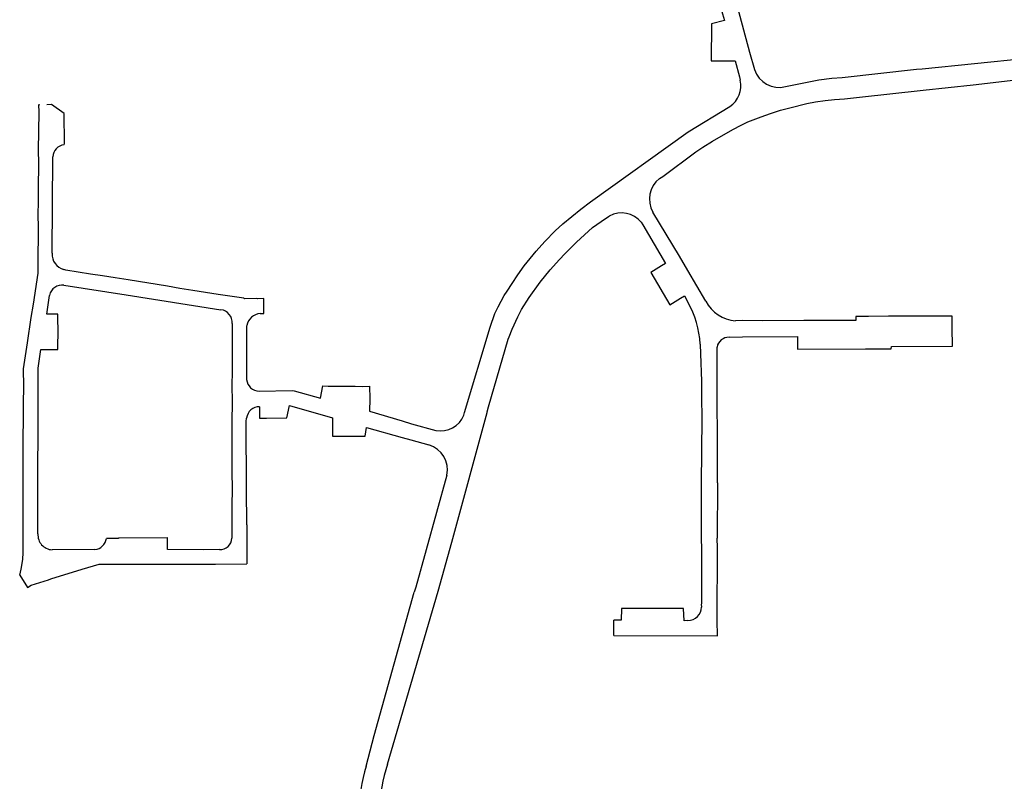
# Model space of a CAD drawing. Extents: x 148869 to 161638, y 453607 to 469810.
# Tile 1044 of 1056: x 159119.03 to 159122.89, y 459887.57 to 459890.56. Entities that reach past the tile are written whole.
import ezdxf

# ---------------------------------------------------------------- set-up
doc = ezdxf.new("R2010")
doc.units = 0
doc.layers.add('LKI_V01_KANTRIJWEG', color=252, linetype='CONTINUOUS')

msp = doc.modelspace()

# ---------------------------------------------------------------- linework, layer by layer
at = {"layer": 'LKI_V01_KANTRIJWEG'}
for p, q in [((159119.1542, 459889.6407), (159119.1567, 459890.0193)), ((159119.1542, 459889.6407), (159119.1567, 459890.0193)), ((159119.9857, 459889.4043), (159119.985, 459889.4624)), ((159119.9857, 459889.4043), (159119.985, 459889.4624)), ((159119.9714, 459889.4044), (159119.9857, 459889.4043)), ((159119.9714, 459889.4044), (159119.9857, 459889.4043)), ((159122.4388, 459889.393), (159122.3607, 459889.3929)), ((159122.4388, 459889.393), (159122.3607, 459889.3929)), ((159121.6991, 459889.2841), (159121.7006, 459889.2452)), ((159121.6991, 459889.2841), (159121.7006, 459889.2452)), ((159121.7006, 459889.2452), (159121.7045, 459889.1383)), ((159121.7006, 459889.2452), (159121.7045, 459889.1383)), ((159122.3478, 459889.2649), (159122.4448, 459889.2657)), ((159122.3478, 459889.2649), (159122.4448, 459889.2657)), ((159119.8604, 459889.1267), (159119.8606, 459889.0528)), ((159119.8604, 459889.1267), (159119.8606, 459889.0528)), ((159121.7045, 459889.1383), (159121.7038, 459889.0759)), ((159121.7045, 459889.1383), (159121.7038, 459889.0759)), ((159121.7667, 459888.7388), (159121.7664, 459888.5213)), ((159121.7667, 459888.7388), (159121.7664, 459888.5213)), ((159119.9181, 459888.5735), (159119.9181, 459888.421)), ((159119.9181, 459888.5735), (159119.9181, 459888.421)), ((159119.4155, 459888.5233), (159119.6075, 459888.5242)), ((159119.4155, 459888.5233), (159119.6075, 459888.5242)), ((159119.322, 459888.4766), (159119.1535, 459888.476)), ((159119.322, 459888.4766), (159119.1535, 459888.476)), ((159119.7956, 459888.42), (159119.9181, 459888.421)), ((159119.7956, 459888.42), (159119.9181, 459888.421)), ((159119.0266, 459888.3762), (159119.0577, 459888.3278)), ((159119.0266, 459888.3762), (159119.0577, 459888.3278)), ((159120.4715, 459887.6338), (159120.67, 459888.3132)), ((159120.4715, 459887.6338), (159120.67, 459888.3132)), ((159121.7027, 459888.2626), (159121.7037, 459888.2506)), ((159121.7027, 459888.2626), (159121.7037, 459888.2506)), ((159121.3606, 459888.1394), (159121.3604, 459888.1993)), ((159121.3606, 459888.1394), (159121.3604, 459888.1993))]:
    msp.add_line(p, q, dxfattribs=at)
for points in [[(159121.7216, 459890.8195), (159121.726, 459890.8022), (159121.7871, 459890.5805), (159121.7945, 459890.5549), (159121.7436, 459890.5413), (159121.7426, 459890.3963), (159121.8361, 459890.3961), (159121.8531, 459890.3341), (159121.8561, 459890.3203)], [(159121.7216, 459890.8195), (159121.726, 459890.8022), (159121.7871, 459890.5805), (159121.7945, 459890.5549), (159121.7436, 459890.5413), (159121.7426, 459890.3963), (159121.8361, 459890.3961), (159121.8531, 459890.3341), (159121.8561, 459890.3203)], [(159121.7889, 459890.8195), (159121.8053, 459890.7588), (159121.8137, 459890.7283), (159121.8223, 459890.6949), (159121.8934, 459890.4306), (159121.9129, 459890.3628)], [(159121.7889, 459890.8195), (159121.8053, 459890.7588), (159121.8137, 459890.7283), (159121.8223, 459890.6949), (159121.8934, 459890.4306), (159121.9129, 459890.3628)], [(159122.0345, 459890.2954), (159122.165, 459890.3214), (159122.2164, 459890.3284), (159122.2571, 459890.3316), (159122.5492, 459890.3632), (159122.5711, 459890.365), (159122.9817, 459890.4067)], [(159122.0345, 459890.2954), (159122.165, 459890.3214), (159122.2164, 459890.3284), (159122.2571, 459890.3316), (159122.5492, 459890.3632), (159122.5711, 459890.365), (159122.9817, 459890.4067)], [(159121.5388, 459889.9337), (159121.5521, 459889.9428), (159121.6824, 459890.0396), (159121.709, 459890.0573), (159121.7473, 459890.0815), (159121.8273, 459890.127), (159121.8596, 459890.1443), (159121.886, 459890.1568), (159121.9389, 459890.1767), (159121.9756, 459890.1896), (159122.0147, 459890.2022), (159122.0509, 459890.2125), (159122.1181, 459890.2295), (159122.1516, 459890.2351), (159122.1903, 459890.2406), (159122.2263, 459890.2446), (159122.2654, 459890.2479), (159122.325, 459890.2544), (159122.5753, 459890.2807), (159122.7714, 459890.3021), (159122.9834, 459890.3269)], [(159121.5388, 459889.9337), (159121.5521, 459889.9428), (159121.6824, 459890.0396), (159121.709, 459890.0573), (159121.7473, 459890.0815), (159121.8273, 459890.127), (159121.8596, 459890.1443), (159121.886, 459890.1568), (159121.9389, 459890.1767), (159121.9756, 459890.1896), (159122.0147, 459890.2022), (159122.0509, 459890.2125), (159122.1181, 459890.2295), (159122.1516, 459890.2351), (159122.1903, 459890.2406), (159122.2263, 459890.2446), (159122.2654, 459890.2479), (159122.325, 459890.2544), (159122.5753, 459890.2807), (159122.7714, 459890.3021), (159122.9834, 459890.3269)], [(159119.0992, 459889.5955), (159119.1001, 459889.743), (159119.0998, 459889.7917), (159119.1006, 459889.8439), (159119.1005, 459889.894), (159119.1014, 459889.9946), (159119.101, 459890.0453), (159119.1027, 459890.1951), (159119.102, 459890.2244), (159119.1049, 459890.2243)], [(159119.0992, 459889.5955), (159119.1001, 459889.743), (159119.0998, 459889.7917), (159119.1006, 459889.8439), (159119.1005, 459889.894), (159119.1014, 459889.9946), (159119.101, 459890.0453), (159119.1027, 459890.1951), (159119.102, 459890.2244), (159119.1049, 459890.2243)], [(159119.2017, 459890.0669), (159119.202, 459890.0713), (159119.2019, 459890.19), (159119.1517, 459890.2248), (159119.133, 459890.2236)], [(159119.2017, 459890.0669), (159119.202, 459890.0713), (159119.2019, 459890.19), (159119.1517, 459890.2248), (159119.133, 459890.2236)], [(159120.9831, 459889.5554), (159121.0082, 459889.5913), (159121.0545, 459889.6485), (159121.0888, 459889.6867), (159121.1298, 459889.7291), (159121.1603, 459889.7558), (159121.2306, 459889.8137), (159121.2686, 459889.8426), (159121.6521, 459890.1181), (159121.8156, 459890.2168)], [(159120.9831, 459889.5554), (159121.0082, 459889.5913), (159121.0545, 459889.6485), (159121.0888, 459889.6867), (159121.1298, 459889.7291), (159121.1603, 459889.7558), (159121.2306, 459889.8137), (159121.2686, 459889.8426), (159121.6521, 459890.1181), (159121.8156, 459890.2168)], [(159120.9831, 459889.3912), (159120.9929, 459889.4122), (159120.997, 459889.4195), (159121.0275, 459889.4673), (159121.0703, 459889.5273), (159121.11, 459889.5761), (159121.1462, 459889.6163), (159121.1677, 459889.6389), (159121.2134, 459889.6841), (159121.2762, 459889.7419), (159121.3269, 459889.7769), (159121.3421, 459889.7867)], [(159120.9831, 459889.3912), (159120.9929, 459889.4122), (159120.997, 459889.4195), (159121.0275, 459889.4673), (159121.0703, 459889.5273), (159121.11, 459889.5761), (159121.1462, 459889.6163), (159121.1677, 459889.6389), (159121.2134, 459889.6841), (159121.2762, 459889.7419), (159121.3269, 459889.7769), (159121.3421, 459889.7867)], [(159121.7214, 459889.4521), (159121.6505, 459889.5726), (159121.6174, 459889.6289), (159121.5131, 459889.8027)], [(159121.7214, 459889.4521), (159121.6505, 459889.5726), (159121.6174, 459889.6289), (159121.5131, 459889.8027)], [(159121.4675, 459889.7624), (159121.4735, 459889.7529), (159121.5632, 459889.5999), (159121.5475, 459889.5908), (159121.5051, 459889.5653), (159121.5799, 459889.4388), (159121.6223, 459889.4638), (159121.6374, 459889.4735), (159121.6509, 459889.4483)], [(159121.4675, 459889.7624), (159121.4735, 459889.7529), (159121.5632, 459889.5999), (159121.5475, 459889.5908), (159121.5051, 459889.5653), (159121.5799, 459889.4388), (159121.6223, 459889.4638), (159121.6374, 459889.4735), (159121.6509, 459889.4483)], [(159119.0266, 459888.3762), (159119.0322, 459888.3999), (159119.0394, 459888.4379), (159119.0401, 459888.4649), (159119.0399, 459888.6588), (159119.0409, 459888.6672), (159119.0405, 459888.7224), (159119.0408, 459888.7879), (159119.0404, 459888.8534), (159119.0407, 459888.9187), (159119.0419, 459888.9853), (159119.0411, 459889.0503), (159119.0423, 459889.1172), (159119.042, 459889.1868), (159119.0491, 459889.2383), (159119.0579, 459889.289), (159119.0722, 459889.3878), (159119.0807, 459889.4406), (159119.099, 459889.563), (159119.0992, 459889.5955)], [(159119.0266, 459888.3762), (159119.0322, 459888.3999), (159119.0394, 459888.4379), (159119.0401, 459888.4649), (159119.0399, 459888.6588), (159119.0409, 459888.6672), (159119.0405, 459888.7224), (159119.0408, 459888.7879), (159119.0404, 459888.8534), (159119.0407, 459888.9187), (159119.0419, 459888.9853), (159119.0411, 459889.0503), (159119.0423, 459889.1172), (159119.042, 459889.1868), (159119.0491, 459889.2383), (159119.0579, 459889.289), (159119.0722, 459889.3878), (159119.0807, 459889.4406), (159119.099, 459889.563), (159119.0992, 459889.5955)], [(159119.985, 459889.4624), (159119.9603, 459889.4621), (159119.9563, 459889.4627), (159119.9096, 459889.4623), (159119.9064, 459889.4638), (159119.806, 459889.4792), (159119.7563, 459889.486), (159119.706, 459889.495), (159119.6554, 459889.5028), (159119.6071, 459889.5111), (159119.4523, 459889.536), (159119.402, 459889.5436), (159119.3518, 459889.5524), (159119.3053, 459889.559), (159119.2077, 459889.5745), (159119.2006, 459889.577)], [(159119.985, 459889.4624), (159119.9603, 459889.4621), (159119.9563, 459889.4627), (159119.9096, 459889.4623), (159119.9064, 459889.4638), (159119.806, 459889.4792), (159119.7563, 459889.486), (159119.706, 459889.495), (159119.6554, 459889.5028), (159119.6071, 459889.5111), (159119.4523, 459889.536), (159119.402, 459889.5436), (159119.3518, 459889.5524), (159119.3053, 459889.559), (159119.2077, 459889.5745), (159119.2006, 459889.577)], [(159120.7715, 459889.0051), (159120.7738, 459889.0155), (159120.8738, 459889.3508), (159120.8931, 459889.4045), (159120.9054, 459889.4303), (159120.9296, 459889.4748), (159120.9415, 459889.4918), (159120.9601, 459889.522), (159120.9831, 459889.5554)], [(159120.7715, 459889.0051), (159120.7738, 459889.0155), (159120.8738, 459889.3508), (159120.8931, 459889.4045), (159120.9054, 459889.4303), (159120.9296, 459889.4748), (159120.9415, 459889.4918), (159120.9601, 459889.522), (159120.9831, 459889.5554)], [(159119.2006, 459889.5153), (159119.4453, 459889.4779), (159119.8166, 459889.4189)], [(159119.2006, 459889.5153), (159119.4453, 459889.4779), (159119.8166, 459889.4189)], [(159119.0983, 459888.5387), (159119.0997, 459889.189), (159119.11, 459889.2629), (159119.1303, 459889.2633), (159119.1761, 459889.2629), (159119.1773, 459889.3453), (159119.1764, 459889.3747), (159119.1768, 459889.401), (159119.1521, 459889.4018), (159119.1334, 459889.4019), (159119.1439, 459889.4753)], [(159119.0983, 459888.5387), (159119.0997, 459889.189), (159119.11, 459889.2629), (159119.1303, 459889.2633), (159119.1761, 459889.2629), (159119.1773, 459889.3453), (159119.1764, 459889.3747), (159119.1768, 459889.401), (159119.1521, 459889.4018), (159119.1334, 459889.4019), (159119.1439, 459889.4753)], [(159122.3607, 459889.3929), (159122.3107, 459889.3926), (159122.31, 459889.3766), (159122.106, 459889.3763), (159121.9442, 459889.375), (159121.8653, 459889.3762), (159121.8374, 459889.3756)], [(159122.3607, 459889.3929), (159122.3107, 459889.3926), (159122.31, 459889.3766), (159122.106, 459889.3763), (159121.9442, 459889.375), (159121.8653, 459889.3762), (159121.8374, 459889.3756)], [(159122.4448, 459889.2657), (159122.4493, 459889.2652), (159122.4499, 459889.2746), (159122.6906, 459889.2754), (159122.6891, 459889.3484), (159122.6894, 459889.3933), (159122.4971, 459889.3937), (159122.4388, 459889.393)], [(159122.4448, 459889.2657), (159122.4493, 459889.2652), (159122.4499, 459889.2746), (159122.6906, 459889.2754), (159122.6891, 459889.3484), (159122.6894, 459889.3933), (159122.4971, 459889.3937), (159122.4388, 459889.393)], [(159119.8611, 459889.3646), (159119.8614, 459889.171), (159119.8604, 459889.1267)], [(159119.8611, 459889.3646), (159119.8614, 459889.171), (159119.8604, 459889.1267)], [(159119.919, 459889.3569), (159119.9179, 459889.3546), (159119.917, 459889.3465), (159119.9178, 459889.3385), (159119.9179, 459889.3327), (159119.9171, 459889.1683), (159119.9178, 459889.145)], [(159119.919, 459889.3569), (159119.9179, 459889.3546), (159119.917, 459889.3465), (159119.9178, 459889.3385), (159119.9179, 459889.3327), (159119.9171, 459889.1683), (159119.9178, 459889.145)], [(159120.67, 459888.3132), (159120.7236, 459888.5066), (159120.8619, 459889.0149), (159120.8625, 459889.018), (159120.8677, 459889.037), (159120.9455, 459889.3037), (159120.9487, 459889.3124), (159120.9608, 459889.3429), (159120.9831, 459889.3912)], [(159120.67, 459888.3132), (159120.7236, 459888.5066), (159120.8619, 459889.0149), (159120.8625, 459889.018), (159120.8677, 459889.037), (159120.9455, 459889.3037), (159120.9487, 459889.3124), (159120.9608, 459889.3429), (159120.9831, 459889.3912)], [(159121.8127, 459889.3114), (159121.8656, 459889.3127), (159122.0812, 459889.3137), (159122.0817, 459889.3077), (159122.0818, 459889.2681), (159122.0818, 459889.2642), (159122.3478, 459889.2649)], [(159121.8127, 459889.3114), (159121.8656, 459889.3127), (159122.0812, 459889.3137), (159122.0817, 459889.3077), (159122.0818, 459889.2681), (159122.0818, 459889.2642), (159122.3478, 459889.2649)], [(159121.7667, 459888.7388), (159121.766, 459889.2397), (159121.7652, 459889.2724)], [(159121.7667, 459888.7388), (159121.766, 459889.2397), (159121.7652, 459889.2724)], [(159119.9669, 459889.0994), (159120.0961, 459889.1014), (159120.1041, 459889.1008), (159120.2085, 459889.072), (159120.2173, 459889.1199), (159120.2381, 459889.1193), (159120.2915, 459889.1191), (159120.3178, 459889.1185), (159120.3446, 459889.1186), (159120.372, 459889.118), (159120.4009, 459889.1181), (159120.4011, 459889.0685), (159120.4005, 459889.0199), (159120.5291, 459888.9819), (159120.5652, 459888.9712), (159120.6606, 459888.9446)], [(159119.9669, 459889.0994), (159120.0961, 459889.1014), (159120.1041, 459889.1008), (159120.2085, 459889.072), (159120.2173, 459889.1199), (159120.2381, 459889.1193), (159120.2915, 459889.1191), (159120.3178, 459889.1185), (159120.3446, 459889.1186), (159120.372, 459889.118), (159120.4009, 459889.1181), (159120.4011, 459889.0685), (159120.4005, 459889.0199), (159120.5291, 459888.9819), (159120.5652, 459888.9712), (159120.6606, 459888.9446)], [(159119.8606, 459889.0528), (159119.86, 459888.9806), (159119.8598, 459888.7813), (159119.8607, 459888.7165), (159119.8597, 459888.6472), (159119.8602, 459888.6078), (159119.8599, 459888.5216)], [(159119.8606, 459889.0528), (159119.86, 459888.9806), (159119.8598, 459888.7813), (159119.8607, 459888.7165), (159119.8597, 459888.6472), (159119.8602, 459888.6078), (159119.8599, 459888.5216)], [(159121.7038, 459889.0759), (159121.7051, 459888.9923), (159121.7031, 459888.7359), (159121.7037, 459888.2632)], [(159121.7038, 459889.0759), (159121.7051, 459888.9923), (159121.7031, 459888.7359), (159121.7037, 459888.2632)], [(159119.9685, 459889.0379), (159119.9687, 459888.9936), (159119.9964, 459888.9931), (159120.0754, 459888.9937), (159120.0866, 459889.0428), (159120.2551, 459888.9948), (159120.2547, 459888.9217), (159120.384, 459888.922), (159120.3885, 459888.9568), (159120.5288, 459888.9168), (159120.5629, 459888.9074), (159120.6336, 459888.8879)], [(159119.9685, 459889.0379), (159119.9687, 459888.9936), (159119.9964, 459888.9931), (159120.0754, 459888.9937), (159120.0866, 459889.0428), (159120.2551, 459888.9948), (159120.2547, 459888.9217), (159120.384, 459888.922), (159120.3885, 459888.9568), (159120.5288, 459888.9168), (159120.5629, 459888.9074), (159120.6336, 459888.8879)], [(159119.9181, 459888.5735), (159119.9168, 459888.7146), (159119.9164, 459888.9825), (159119.917, 459888.9904), (159119.918, 459888.9935)], [(159119.9181, 459888.5735), (159119.9168, 459888.7146), (159119.9164, 459888.9825), (159119.917, 459888.9904), (159119.918, 459888.9935)], [(159120.704, 459888.7689), (159120.5827, 459888.329), (159120.5765, 459888.3102)], [(159120.704, 459888.7689), (159120.5827, 459888.329), (159120.5765, 459888.3102)], [(159119.4155, 459888.5233), (159119.4152, 459888.5208), (159119.3672, 459888.5205)], [(159119.4155, 459888.5233), (159119.4152, 459888.5208), (159119.3672, 459888.5205)], [(159119.8115, 459888.4768), (159119.7479, 459888.4764), (159119.6076, 459888.4767), (159119.6075, 459888.5242)], [(159119.8115, 459888.4768), (159119.7479, 459888.4764), (159119.6076, 459888.4767), (159119.6075, 459888.5242)], [(159121.7661, 459888.1989), (159121.7667, 459888.4835), (159121.7664, 459888.5213)], [(159121.7661, 459888.1989), (159121.7667, 459888.4835), (159121.7664, 459888.5213)], [(159119.0577, 459888.3278), (159119.0713, 459888.3374), (159119.1398, 459888.3583), (159119.1489, 459888.3621), (159119.2724, 459888.3998), (159119.3383, 459888.4194), (159119.4008, 459888.4201), (159119.7956, 459888.42)], [(159119.0577, 459888.3278), (159119.0713, 459888.3374), (159119.1398, 459888.3583), (159119.1489, 459888.3621), (159119.2724, 459888.3998), (159119.3383, 459888.4194), (159119.4008, 459888.4201), (159119.7956, 459888.42)], [(159120.3869, 459887.6267), (159120.4191, 459887.7465), (159120.4501, 459887.8589), (159120.5765, 459888.3102)], [(159120.3869, 459887.6267), (159120.4191, 459887.7465), (159120.4501, 459887.8589), (159120.5765, 459888.3102)], [(159121.6511, 459888.1986), (159121.6357, 459888.1975), (159121.6341, 459888.2449), (159121.3901, 459888.2453), (159121.3893, 459888.1994), (159121.3604, 459888.1993)], [(159121.6511, 459888.1986), (159121.6357, 459888.1975), (159121.6341, 459888.2449), (159121.3901, 459888.2453), (159121.3893, 459888.1994), (159121.3604, 459888.1993)], [(159121.3606, 459888.1394), (159121.7668, 459888.1385), (159121.7661, 459888.1989)], [(159121.3606, 459888.1394), (159121.7668, 459888.1385), (159121.7661, 459888.1989)]]:
    msp.add_lwpolyline(points, dxfattribs=at)
for centre, radius, start, end in [((159122.0088, 459890.3924), 0.1004, 197.1371, 284.8226), ((159122.0088, 459890.3924), 0.1004, 197.1371, 284.8226), ((159121.7588, 459890.2988), 0.0997, 304.7238, 12.4719), ((159121.7588, 459890.2988), 0.0997, 304.7238, 12.4719), ((159119.2066, 459890.0172), 0.0499, 95.6746, 177.6296), ((159119.2066, 459890.0172), 0.0499, 95.6746, 177.6296), ((159121.6023, 459889.8532), 0.1025, 128.239, 209.5198), ((159121.6023, 459889.8532), 0.1025, 128.239, 209.5198), ((159121.3902, 459889.6993), 0.0997, 39.2431, 118.8431), ((159121.3902, 459889.6993), 0.0997, 39.2431, 118.8431), ((159119.214, 459889.6355), 0.0601, 175.0821, 257.0731), ((159119.214, 459889.6355), 0.0601, 175.0821, 257.0731), ((159119.1931, 459889.4657), 0.0501, 81.431, 169.0336), ((159119.1931, 459889.4657), 0.0501, 81.431, 169.0336), ((159121.3381, 459889.2674), 0.3613, 2.6417, 30.0365), ((159121.3381, 459889.2674), 0.3613, 2.6417, 30.0365), ((159121.8471, 459889.5166), 0.1413, 207.1574, 266.0458), ((159121.8471, 459889.5166), 0.1413, 207.1574, 266.0458), ((159119.8111, 459889.369), 0.0502, 354.958, 83.7334), ((159119.8111, 459889.369), 0.0502, 354.958, 83.7334), ((159119.9778, 459889.3447), 0.06, 96.1114, 168.3063), ((159119.9778, 459889.3447), 0.06, 96.1114, 168.3063), ((159121.8131, 459889.2624), 0.0489, 90.472, 168.3036), ((159121.8131, 459889.2624), 0.0489, 90.472, 168.3036), ((159119.9677, 459889.1495), 0.0501, 185.0979, 269.0969), ((159119.9677, 459889.1495), 0.0501, 185.0979, 269.0969), ((159119.9671, 459888.9885), 0.0494, 88.4167, 174.1908), ((159119.9671, 459888.9885), 0.0494, 88.4167, 174.1908), ((159120.6794, 459889.042), 0.0992, 259.0518, 338.1511), ((159120.6794, 459889.042), 0.0992, 259.0518, 338.1511), ((159120.6052, 459888.7908), 0.1012, 347.5053, 73.6914), ((159120.6052, 459888.7908), 0.1012, 347.5053, 73.6914), ((159119.1569, 459888.5347), 0.0588, 176.1142, 266.7144), ((159119.1569, 459888.5347), 0.0588, 176.1142, 266.7144), ((159119.3155, 459888.5285), 0.0523, 277.0742, 351.2152), ((159119.3155, 459888.5285), 0.0523, 277.0742, 351.2152), ((159119.8133, 459888.5234), 0.0466, 267.816, 357.7325), ((159119.8133, 459888.5234), 0.0466, 267.816, 357.7325), ((159121.652, 459888.2503), 0.0518, 269.0839, 0.3246), ((159121.652, 459888.2503), 0.0518, 269.0839, 0.3246), ((159121.0127, 459887.4411), 0.6527, 163.4811, 180.0118), ((159121.0127, 459887.4411), 0.6527, 163.4811, 180.0118), ((159121.0128, 459887.4455), 0.5732, 160.8226, 197.2892), ((159121.0128, 459887.4455), 0.5732, 160.8226, 197.2892)]:
    msp.add_arc(centre, radius, start, end, dxfattribs=at)

doc.saveas('drawing.dxf')
